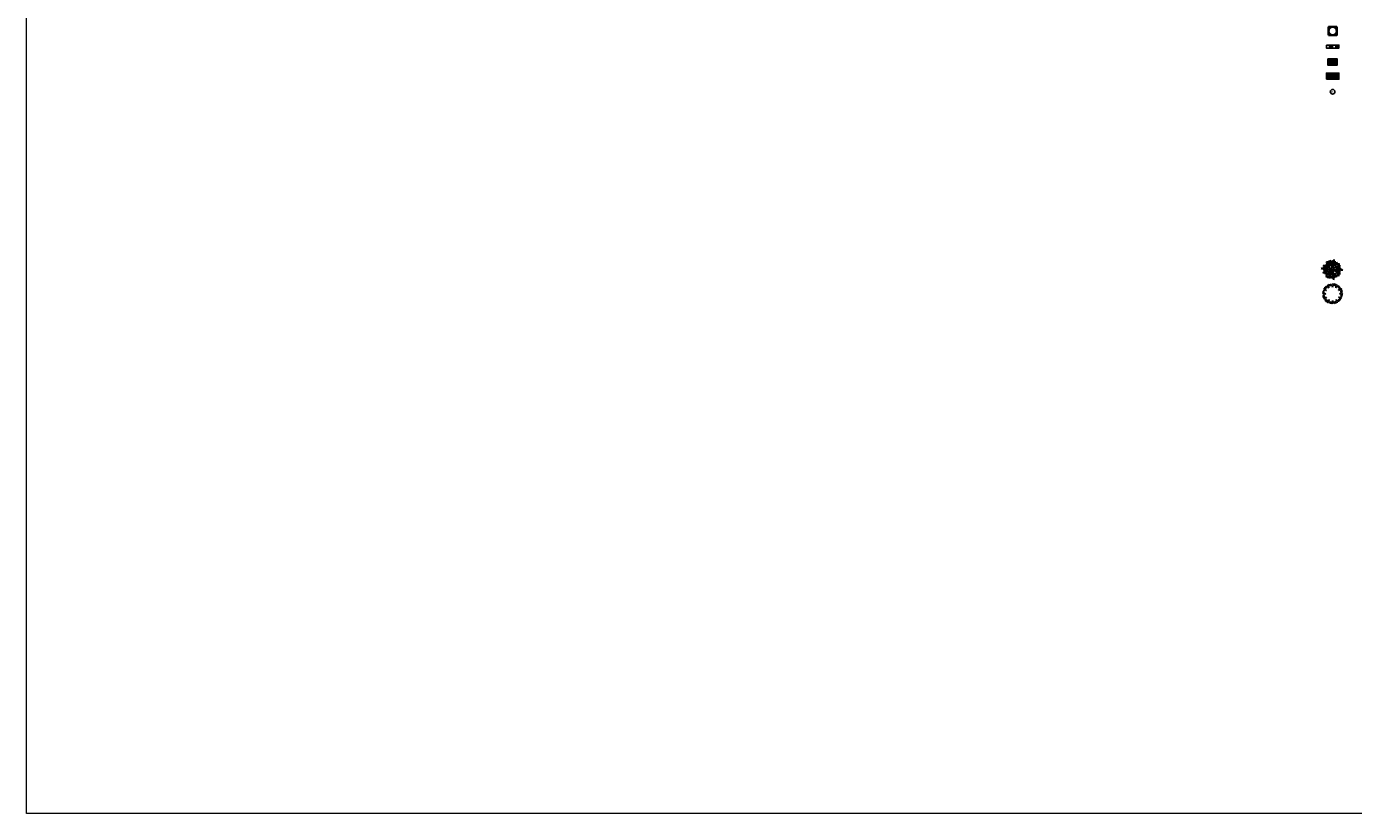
# Model space of a CAD drawing. Header units: metres. Extents: x 196651 to 397723, y 354703 to 710691.
# Tile 275 of 322: x 198810 to 198938, y 355439 to 355515. Entities that reach past the tile are written whole.
import ezdxf
from ezdxf.enums import TextEntityAlignment as Align

# ---------------------------------------------------------------- set-up
doc = ezdxf.new("R2010")
doc.units = ezdxf.units.M
doc.header["$MEASUREMENT"] = 0
doc.layers.add('$0$X-XX-HULPLIJNEN', color=4, linetype='Continuous', lineweight=18, plot=False)
doc.layers.add('N-WE-GR-BOOM', color=96, linetype='Continuous')
for name, color, linetype, lineweight in [('N-WE-GR-BOOM-S', 96, 'Continuous', 25), ('N-WE-IE-MEUBILAIR-S', 7, 'Continuous', 25), ('N-WE-RI-PUT_OPHOOGTEBRENGEN-G', 7, 'Continuous', 35), ('N-WE-VH-VERKEERSTEGEL-GELEIDETEGEL-S', 5, 'Continuous', 25), ('N-WE-VH-VERKEERSTEGEL-NOPPENTEGEL-S', 5, 'Continuous', 25), ('N-WE-VH-VERKEERSTEGEL-TEGEL ZWART-WIT-S', 7, 'Continuous', 25)]:
    doc.layers.add(name, color=color, linetype=linetype, lineweight=lineweight)
doc.styles.add('ATT', font='romans.shx')
doc.styles.add('NLCS-ISO', font='NLCS-ISO.ttf')

# ---------------------------------------------------------------- blocks, each defined once
blk = doc.blocks.new('OP HOOGTE BRENGEN PUT')
at = {"layer": 'N-WE-RI-PUT_OPHOOGTEBRENGEN-G', "flags": 128}
blk.add_lwpolyline([(-0.4, -0.4), (-0.4, 0.4), (0.4, 0.4), (0.4, -0.4)], close=True, dxfattribs=at)
at = {"layer": 'N-WE-RI-PUT_OPHOOGTEBRENGEN-G'}
blk.add_circle((0, 0), 0.4, dxfattribs=at)
blk = doc.blocks.new('12PPLT06')
at = {"color": 0, "linetype": 'ByBlock'}
for centre, radius, start, end in [((-0.475, -0.037), 0.063, 44.25765, 108.59266), ((-0.45, 0.067), 0.063, 224.25765, 288.59266), ((-0.456, 0.025), 0.08, 30.94824, 110.57839), ((-0.415, 0.141), 0.08, 210.94824, 290.57839), ((-0.403, 0.088), 0.0847, 69.72014, 135.64891), ((-0.434, 0.226), 0.0847, 249.72014, 315.64891), ((-0.381, 0.255), 0.0369, 163.49335, 274.46973), ((-0.414, 0.229), 0.0369, 343.49335, 94.46973), ((-0.368, -0.065), 0.0699, 60.50948, 129.29199), ((-0.379, 0.248), 0.0818, 3.31893, 83.19036), ((-0.288, 0.334), 0.0818, 183.31893, 263.19036), ((-0.353, 0.134), 0.0631, 22.57231, 98.33354), ((-0.304, 0.22), 0.0631, 202.57231, 278.33354), ((-0.298, 0.299), 0.0582, 25.45365, 116.6852), ((-0.272, 0.376), 0.0582, 205.45365, 296.6852), ((-0.192, 0.414), 0.0451, 146.81507, 244.01934), ((-0.25, 0.399), 0.0451, 326.81507, 64.01934), ((-0.162, 0.334), 0.0557, 168.8066, 257.6391), ((-0.228, 0.29), 0.0557, 348.8066, 77.6391), ((-0.086, 0.428), 0.0835, 149.47372, 231.75859), ((-0.21, 0.405), 0.0835, 329.47372, 51.75858), ((-0.123, 0.388), 0.0817, 12.30596, 79.6849), ((-0.029, 0.486), 0.0817, 192.30596, 259.6849), ((0.041, 0.368), 0.0664, 145.52479, 220.83273), ((-0.064, 0.362), 0.0664, 325.52479, 40.83273), ((0.05, 0.45), 0.0524, 125.40933, 202.71009), ((-0.029, 0.473), 0.0524, 305.40933, 22.71009), ((0.177, 0.407), 0.114, 133.81169, 194.30773), ((-0.012, 0.461), 0.114, 313.81169, 14.30773), ((0.257, 0.429), 0.114, 163.46423, 212.79056), ((0.204, 0.305), 0.0573, 103.89139, 198.90395), ((0.052, 0.4), 0.114, 343.46423, 32.79056), ((0.136, 0.342), 0.0573, 283.89139, 18.90395), ((0.197, 0.428), 0.0672, 284.10036, 348.46502), ((0.279, 0.349), 0.0672, 104.10036, 168.46502), ((0.223, 0.413), 0.118, 280.3005, 340.44765), ((0.355, 0.258), 0.118, 100.30051, 160.44765), ((0.283, 0.231), 0.0663, 266.02822, 341.36976), ((0.341, 0.144), 0.0663, 86.02822, 161.36976), ((0.38, 0.27), 0.064, 122.58173, 207.17999), ((0.289, 0.295), 0.064, 302.58173, 27.17999), ((0.366, -0.046), 0.065, 58.87476, 131.21352), ((0.357, 0.058), 0.065, 238.87476, 311.21352), ((0.43, 0.073), 0.0919, 64.73526, 140.57811), ((0.398, 0.214), 0.0919, 244.73526, 320.57812), ((0.413, 0.191), 0.0446, 59.98145, 155.66759), ((0.395, 0.248), 0.0446, 239.98145, 335.66759), ((0.397, 0.111), 0.0659, 270.25287, 353.52208), ((0.463, 0.038), 0.0659, 90.25287, 173.52208), ((-0.386, -0.131), 0.0923, 100.87616, 165.44791), ((-0.492, -0.017), 0.0923, 280.87616, 345.44791), ((-0.411, -0.196), 0.0728, 54.97446, 151.37922), ((-0.433, -0.102), 0.0728, 234.97446, 331.37923), ((-0.399, -0.266), 0.0584, 71.81925, 140.08176), ((-0.425, -0.173), 0.0584, 251.81925, 320.08176), ((-0.378, 0.05), 0.0699, 240.50949, 309.29199), ((-0.301, -0.3), 0.065, 113.47529, 203.45596), ((-0.386, -0.266), 0.065, 293.47529, 23.45596), ((-0.296, -0.233), 0.0625, 87.17243, 157.23647), ((-0.351, -0.146), 0.0625, 267.17243, 337.23647), ((-0.25, -0.387), 0.0888, 91.63276, 172.02679), ((-0.34, -0.286), 0.0888, 271.63276, 352.02679), ((-0.231, -0.408), 0.041, 76.54191, 193.47743), ((-0.261, -0.378), 0.041, 256.54191, 13.47743), ((-0.121, -0.348), 0.0799, 122.88731, 186.72533), ((-0.244, -0.29), 0.0799, 302.88731, 6.72533), ((-0.098, -0.398), 0.0759, 159.11699, 230.36062), ((-0.218, -0.429), 0.0759, 339.11699, 50.36062), ((-0.02, -0.454), 0.0906, 122.11699, 201.72753), ((-0.152, -0.411), 0.0906, 302.11699, 21.72753), ((0.021, -0.467), 0.0521, 129.7475, 206.0709), ((-0.059, -0.45), 0.0521, 309.7475, 26.0709), ((0.053, -0.36), 0.0628, 148.78766, 221.59771), ((-0.048, -0.37), 0.0628, 328.78766, 41.59771), ((0.112, -0.398), 0.0705, 185.31956, 260.41897), ((0.03, -0.474), 0.0705, 5.31956, 80.41897), ((0.247, -0.395), 0.123, 165.20711, 218.32175), ((0.031, -0.44), 0.123, 345.20711, 38.32175), ((0.222, -0.289), 0.0586, 173.64998, 254.65145), ((0.148, -0.339), 0.0586, 353.64998, 74.65145), ((0.256, -0.394), 0.0536, 156.77542, 231.28797), ((0.173, -0.415), 0.0536, 336.77542, 51.28797), ((0.258, -0.405), 0.0806, 38.69621, 106.24155), ((0.298, -0.277), 0.0806, 218.69621, 286.24154), ((0.296, -0.226), 0.0644, 28.80717, 103.91988), ((0.337, -0.133), 0.0644, 208.80716, 283.91988), ((0.392, -0.236), 0.0968, 186.54869, 256.89113), ((0.274, -0.341), 0.0968, 6.54869, 76.89113), ((0.425, -0.213), 0.0753, 71.37117, 141.75354), ((0.39, -0.095), 0.0753, 251.37117, 321.75354), ((0.41, -0.22), 0.0422, 179.25572, 267.62866), ((0.366, -0.262), 0.0422, 359.25572, 87.62866), ((0.407, -0.143), 0.0814, 29.1952, 106.7189), ((0.455, -0.025), 0.0814, 209.1952, 286.7189), ((0.45, -0.045), 0.0446, 28.19814, 112.19179), ((0.473, 0.017), 0.0446, 208.19814, 292.19179)]:
    blk.add_arc(centre, radius, start, end, dxfattribs=at)
at = {"color": 0, "linetype": 'ByBlock', "style": 'ATT'}
for tag, p, flags in [('ITEM', (-0.911, -3.046), 3), ('ROOM_NUMBER', (-0.911, -4.379), 1)]:
    blk.add_attdef(tag, p, '', height=1, dxfattribs=dict(at, flags=flags))
blk = doc.blocks.new('BA041')
for p, q in [((-2599, 229), (-2769, 313)), ((-2227, 229), (-2599, 229)), ((-2303, 1041), (-2134, 855)), ((-2134, 1041), (-2303, 1041)), ((-2108, 271), (-2227, 229)), ((-1744, 821), (-2134, 1041)), ((-2134, 855), (-1863, 770)), ((-1634, 152), (-2117, -152)), ((-2117, -152), (-2091, 17)), ((-2108, 720), (-2057, 474)), ((-1956, 643), (-2108, 720)), ((-2108, 271), (-1973, 271)), ((-2091, 17), (-1990, 203)), ((-2057, 474), (-1659, 262)), ((-1973, 271), (-1990, 203)), ((-1659, 262), (-1990, 203)), ((-1473, 237), (-1956, 643)), ((-1863, 770), (-1744, 821)), ((-1744, 1295), (-1473, 754)), ((-1744, 821), (-1744, 1295)), ((-1744, 821), (-1659, 635)), ((-1659, 635), (-1575, 635)), ((-1575, 322), (-1659, 262)), ((-1659, 262), (-1634, 152)), ((-1617, 500), (-1575, 457)), ((-1473, 754), (-1592, 770)), ((-1592, 770), (-1575, 635)), ((-1465, 559), (-1575, 635)), ((-1575, 457), (-1278, 356)), ((-1575, 457), (-1575, 322)), ((-1473, 754), (-1473, 565)), ((-1473, 754), (-1185, 618)), ((-1211, 119), (-1473, 237)), ((-1118, 389), (-1465, 559)), ((-1422, 2057), (-1287, 1812)), ((-1329, 1532), (-1405, 1532)), ((-1355, 1363), (-1329, 1532)), ((-1321, 1058), (-1355, 1363)), ((-1109, 42), (-1355, -93)), ((-1312, 1575), (-1329, 1532)), ((-1228, 1041), (-1321, 1058)), ((-1287, 1812), (-1312, 1575)), ((-1312, 1575), (-1143, 1363)), ((-1278, 356), (-1109, 246)), ((-1143, 1363), (-1228, 1041)), ((-1109, 119), (-1211, 119)), ((-1185, 618), (-1118, 483)), ((-1126, 2040), (-1160, 2100)), ((-1135, 1050), (-1109, 957)), ((-948, 1897), (-1126, 2040)), ((-1118, 483), (-1118, 389)), ((-1109, 957), (-677, 627)), ((-1109, 246), (-1109, 42)), ((-1109, 42), (-601, 169)), ((-1075, 1600), (-923, 1499)), ((-948, 44), (-1016, -135)), ((-1012, 66), (-703, -42)), ((-948, 1897), (-779, 1846)), ((-948, 1897), (-897, 1770)), ((-923, 1499), (-754, 1067)), ((-897, 1770), (-737, 1473)), ((-897, 1770), (-500, 1609)), ((-779, 1846), (-618, 1897)), ((-754, 1067), (-762, 1016)), ((-737, 1473), (-389, 1431)), ((-677, 627), (-610, 457)), ((-610, 457), (-652, 423)), ((-618, 1897), (-618, 2337)), ((-618, 2337), (-474, 2176)), ((-618, 1897), (-500, 1609)), ((-601, 169), (-59, -42)), ((-364, 1651), (-528, 1677)), ((-389, 1524), (-500, 1609)), ((-254, 34), (-483, -313)), ((-474, 2176), (-313, 1744)), ((-466, 398), (-389, 169)), ((-457, 1304), (-212, 1041)), ((-237, 711), (-457, 1304)), ((-389, 1431), (-389, 1524)), ((-389, 169), (-308, 55)), ((-313, 1744), (-364, 1651)), ((-237, 711), (-305, 720)), ((-102, 635), (-237, 711)), ((-212, 1041), (-25, 694)), ((-127, 1600), (-186, 1702)), ((8, 2252), (-127, 1922)), ((-127, 1922), (8, 1702)), ((-93, 1151), (-127, 1600)), ((-25, 694), (-102, 635)), ((42, 1101), (-25, 906)), ((-25, 906), (-25, 694)), ((-25, 694), (135, 508)), ((-14, 2197), (127, 1981)), ((8, 1702), (68, 1736)), ((119, 957), (42, 1101)), ((68, 1736), (93, 1880)), ((93, 1880), (127, 1897)), ((119, 415), (474, 322)), ((119, 313), (119, 415)), ((559, 0), (119, 313)), ((237, 2379), (127, 1981)), ((127, 1981), (127, 1897)), ((127, 1897), (352, 1897)), ((135, 508), (135, 957)), ((389, 1964), (161, 1549)), ((161, 1549), (186, 1372)), ((186, 1372), (322, 1507)), ((186, 1372), (474, 1219)), ((186, 1372), (288, 1118)), ((330, 2532), (237, 2379)), ((288, 1118), (745, 1016)), ((330, 2532), (389, 2328)), ((389, 2328), (389, 1964)), ((567, 2100), (389, 1964)), ((474, 1219), (864, 1219)), ((474, 322), (559, 119)), ((635, 542), (491, 500)), ((491, 500), (508, 474)), ((627, 872), (525, 610)), ((525, 610), (525, 509)), ((559, 119), (559, 0)), ((770, 1058), (627, 872)), ((686, 1744), (635, 1490)), ((635, 1490), (864, 1219)), ((745, 796), (635, 542)), ((754, 1854), (686, 1744)), ((745, 1016), (745, 796)), ((762, 1786), (754, 1854)), ((957, 1295), (762, 1786)), ((1101, 508), (762, 144)), ((762, 144), (762, -51)), ((762, 59), (889, 59)), ((770, 1219), (770, 1058)), ((965, 516), (838, 500)), ((864, 1219), (957, 1177)), ((957, 1854), (874, 1505)), ((1101, 195), (889, 59)), ((889, 59), (1075, -135)), ((1109, 1592), (957, 1854)), ((957, 1295), (1067, 1405)), ((957, 1177), (957, 1295)), ((1151, 703), (965, 516)), ((1067, 1405), (1109, 1592)), ((1101, 652), (1101, 195)), ((1202, 923), (1151, 703)), ((1355, 1270), (1304, 965)), ((1304, 965), (1338, 906)), ((1490, 906), (1321, 584)), ((1321, 584), (1329, 500)), ((1321, 42), (1397, 68)), ((1346, -178), (1321, 42)), ((1329, 500), (1405, 474)), ((1338, 906), (1490, 906)), ((1786, 246), (1346, 195)), ((1490, 1566), (1355, 1270)), ((1499, 1651), (1490, 1566)), ((1490, 1566), (1558, 1380)), ((1558, 982), (1490, 906)), ((1558, 1380), (1558, 982)), ((1778, 1151), (1558, 982)), ((1719, 93), (1803, 76)), ((1913, 466), (1786, 246)), ((1803, 76), (1990, -34)), ((-2286, -652), (-2320, -728)), ((-2074, -500), (-2286, -652)), ((-2057, -398), (-2074, -500)), ((-2074, -500), (-1880, -474)), ((-1888, -102), (-2057, -398)), ((-1651, -254), (-2057, -398)), ((-1575, -102), (-1888, -102)), ((-1880, -474), (-1812, -542)), ((-1651, -254), (-1812, -516)), ((-1812, -516), (-1812, -940)), ((-1736, -914), (-1812, -940)), ((-1812, -940), (-1803, -1016)), ((-1516, -500), (-1736, -914)), ((-1490, -305), (-1708, -347)), ((-1609, -254), (-1651, -254)), ((-1609, -254), (-1524, -135)), ((-1609, -254), (-1591, -324)), ((-1524, -135), (-1575, -102)), ((-1380, -1558), (-1541, -1753)), ((-1490, -305), (-1516, -500)), ((-1431, -1262), (-1499, -1270)), ((-1355, -93), (-1490, -305)), ((-1016, -135), (-1490, -305)), ((-1355, -804), (-1431, -974)), ((-1431, -974), (-1431, -1262)), ((-1431, -1262), (-1380, -1558)), ((-1236, -1092), (-1416, -1349)), ((-1245, -847), (-1355, -804)), ((-1135, -1685), (-1295, -1846)), ((-1245, -847), (-1270, -957)), ((-1270, -957), (-1236, -948)), ((-1151, -643), (-1245, -847)), ((-1236, -948), (-1236, -1092)), ((-1177, -1355), (-1126, -1067)), ((-1033, -1270), (-1177, -1355)), ((-931, -440), (-1151, -643)), ((-821, -1583), (-1135, -1685)), ((-1126, -1067), (-855, -787)), ((-779, -770), (-1033, -1270)), ((-779, -347), (-931, -440)), ((-855, -787), (-779, -770)), ((-762, -1651), (-821, -1583)), ((-728, -432), (-779, -347)), ((-779, -770), (-728, -787)), ((-432, -1583), (-737, -2117)), ((-737, -2117), (-737, -1609)), ((-728, -787), (-627, -627)), ((-728, -787), (-728, -1135)), ((-728, -1135), (-643, -1473)), ((-703, -42), (-59, -42)), ((-305, -593), (-686, -1338)), ((-643, -1473), (-449, -1431)), ((-627, -627), (-559, -762)), ((-559, -762), (-559, -957)), ((-559, -957), (-474, -931)), ((-559, -957), (-533, -1067)), ((-483, -313), (-483, -423)), ((-483, -423), (-389, -389)), ((-449, -1431), (-432, -1583)), ((-389, -389), (-161, -229)), ((-43, -407), (-305, -593)), ((-152, -1592), (-246, -1778)), ((-246, -1778), (-119, -1998)), ((-102, -652), (-186, -711)), ((-169, -1211), (-102, -652)), ((-102, -1346), (-169, -1211)), ((-161, -229), (-25, -195)), ((-161, -229), (135, -677)), ((-59, -1507), (-152, -1592)), ((8, -1786), (-119, -1998)), ((-119, -1998), (-119, -2074)), ((-102, -448), (-102, -652)), ((-102, -652), (17, -923)), ((17, -1126), (-102, -1346)), ((-59, -42), (0, 0)), ((8, -1719), (-59, -1507)), ((-25, -195), (195, -432)), ((229, -1719), (8, -1719)), ((8, -1719), (8, -1786)), ((195, -2421), (8, -1786)), ((17, -923), (17, -1126)), ((152, -1160), (76, -1372)), ((76, -1372), (229, -1719)), ((93, -1185), (381, -1075)), ((195, -669), (135, -677)), ((135, -677), (186, -804)), ((161, -1075), (152, -1160)), ((246, -957), (161, -1075)), ((195, -432), (195, -669)), ((246, -2252), (195, -2421)), ((229, -1719), (246, -1786)), ((618, -914), (246, -957)), ((246, -1786), (246, -2252)), ((483, -1939), (246, -1786)), ((381, -34), (347, -51)), ((347, -51), (347, -119)), ((347, -119), (584, -330)), ((610, -135), (381, -34)), ((381, -1075), (897, -1075)), ((796, -1075), (516, -1363)), ((516, -1363), (643, -1744)), ((559, 0), (610, -135)), ((584, -330), (923, -415)), ((610, -135), (737, -313)), ((728, -931), (618, -914)), ((643, -1744), (737, -1422)), ((686, -1075), (728, -931)), ((737, -313), (754, -373)), ((737, -1422), (864, -1211)), ((762, -51), (1075, -432)), ((796, -1323), (830, -1659)), ((830, -1659), (878, -1700)), ((999, -1499), (847, -1753)), ((897, -1075), (864, -1211)), ((864, -1211), (965, -1211)), ((923, -415), (1016, -500)), ((965, -1211), (999, -1499)), ((1016, -500), (1041, -491)), ((1075, -432), (1041, -491)), ((1041, -491), (1143, -711)), ((1075, -135), (1075, -432)), ((1143, -711), (1143, -821)), ((1295, -830), (1236, -889)), ((1236, -889), (1329, -1405)), ((1287, -508), (1329, -398)), ((1448, -847), (1287, -508)), ((1448, -847), (1295, -830)), ((1329, -398), (1346, -406)), ((1329, -1405), (1414, -1482)), ((1736, -618), (1346, -178)), ((1397, -1414), (1414, -1482)), ((1414, -1482), (1405, -1549)), ((1482, -1304), (1414, -1482)), ((1448, -847), (1524, -940)), ((1524, -940), (1482, -991)), ((1482, -991), (1482, -1304)), ((1524, -940), (1702, -1058)), ((1990, -34), (2294, -85)), ((2294, -85), (2464, -42))]:
    blk.add_line(p, q)
blk.add_circle((0, 0), 125)
for centre, radius, start, end in [((-2455, -119), 525, 48.28924, 125.96052), ((-1101, 1803), 415, 141.70984, 221.63354), ((-1109, 1524), 576, 39.05314, 95.04245), ((-627, 897), 483, 172.99873, 266.93351), ((-483, 1541), 601, 174.28941, 241.9755), ((-500, -110), 500, 349.87533, 86.18592), ((203, 1482), 449, 150.52411, 228.09406), ((-59, 2015), 635, 306.8699, 7.69605), ((1524, 279), 720, 116.56505, 162.20401), ((1524, 279), 720, 107.79599, 116.56505), ((1964, -339), 813, 93.61388, 139.20536), ((991, -559), 745, 355.45196, 57.0306), ((991, 1135), 779, 302.13725, 1.23198), ((2074, -406), 542, 43.06941, 119.31001), ((-2354, 93), 830, 267.66269, 311.63354), ((-1041, -1558), 542, 147.80427, 208.12373), ((-1194, -1236), 610, 260.53768, 316.14576), ((-1727, 68), 1118, 294.0503, 333.43495), ((-1194, -1236), 610, 316.14576, 336.69511), ((-686, -576), 516, 287.24146, 344.82709), ((-322, -1913), 804, 358.19126, 56.47553), ((1482, -237), 686, 192.83561, 249.36245), ((923, -1067), 787, 356.38612, 57.33909)]:
    blk.add_arc(centre, radius, start, end)
blk = doc.blocks.new('SVH-VERKEERSTEGEL_300X300_WITTE TEGEL_DYN')
at = {"flags": 128}
blk.add_lwpolyline([(0, 0.3), (0, 0), (0.3, 0), (0.3, 0.3)], close=True, dxfattribs=at)
blk = doc.blocks.new('SVH-VERKEERSTEGEL_300X300_ZWART TEGEL_DYN')
h = blk.add_hatch(color=256)
h.dxf.hatch_style = 1
h.paths.add_polyline_path([(0, 0.3), (0, 0), (0.3, 0), (0.3, 0.3)])
at = {"flags": 128}
blk.add_lwpolyline([(0, 0.3), (0, 0), (0.3, 0), (0.3, 0.3)], close=True, dxfattribs=at)
blk = doc.blocks.new('*U1744')
for name, p in [('SVH-VERKEERSTEGEL_300X300_WITTE TEGEL_DYN', (0, 0)), ('SVH-VERKEERSTEGEL_300X300_ZWART TEGEL_DYN', (0.3, 0)), ('SVH-VERKEERSTEGEL_300X300_WITTE TEGEL_DYN', (0.6, 0)), ('SVH-VERKEERSTEGEL_300X300_ZWART TEGEL_DYN', (0.9, 0))]:
    blk.add_blockref(name, p)
blk = doc.blocks.new('*U172')
at = {"flags": 128}
for points in [[(0, 0.3), (0, 0.6), (0.3, 0.6), (0.3, 0.3)], [(0, 0), (0, 0.3), (0.3, 0.3), (0.3, 0)], [(0.3, 0.3), (0.3, 0.6), (0.6, 0.6), (0.6, 0.3)], [(0.3, 0), (0.3, 0.3), (0.6, 0.3), (0.6, 0)], [(0.6, 0.3), (0.6, 0.6), (0.9, 0.6), (0.9, 0.3)], [(0.6, 0), (0.6, 0.3), (0.9, 0.3), (0.9, 0)]]:
    blk.add_lwpolyline(points, close=True, dxfattribs=at)
for points in [[(0.0045, 0.5955, -0.41421356), (0.007, 0.598), (0.1475, 0.598)], [(0.1475, 0.593), (0.007, 0.593, -0.41421356), (0.0045, 0.5955), (0.0045, 0.5955)], [(0.0045, 0.547, -0.41421356), (0.007, 0.5495), (0.1475, 0.5495)], [(0.1475, 0.5445), (0.007, 0.5445, -0.41421356), (0.0045, 0.547), (0.0045, 0.547)], [(0.0045, 0.4985, -0.41421356), (0.007, 0.501), (0.1475, 0.501)], [(0.1475, 0.496), (0.007, 0.496, -0.41421356), (0.0045, 0.4985), (0.0045, 0.4985)], [(0.0045, 0.45, -0.41421356), (0.007, 0.4525), (0.1475, 0.4525)], [(0.1475, 0.4475), (0.007, 0.4475, -0.41421356), (0.0045, 0.45), (0.0045, 0.45)], [(0.0045, 0.4015, -0.41421356), (0.007, 0.404), (0.1475, 0.404)], [(0.1475, 0.399), (0.007, 0.399, -0.41421356), (0.0045, 0.4015), (0.0045, 0.4015)], [(0.0045, 0.353, -0.41421356), (0.007, 0.3555), (0.1475, 0.3555)], [(0.1475, 0.3505), (0.007, 0.3505, -0.41421356), (0.0045, 0.353), (0.0045, 0.353)], [(0.0045, 0.3045, -0.41421356), (0.007, 0.307), (0.1475, 0.307)], [(0.1475, 0.302), (0.007, 0.302, -0.41421356), (0.0045, 0.3045), (0.0045, 0.3045)], [(0.0045, 0.2955, -0.41421356), (0.007, 0.298), (0.1475, 0.298)], [(0.1475, 0.293), (0.007, 0.293, -0.41421356), (0.0045, 0.2955), (0.0045, 0.2955)], [(0.0045, 0.247, -0.41421356), (0.007, 0.2495), (0.1475, 0.2495)], [(0.1475, 0.2445), (0.007, 0.2445, -0.41421356), (0.0045, 0.247), (0.0045, 0.247)], [(0.0045, 0.1985, -0.41421356), (0.007, 0.201), (0.1475, 0.201)], [(0.1475, 0.196), (0.007, 0.196, -0.41421356), (0.0045, 0.1985), (0.0045, 0.1985)], [(0.0045, 0.15, -0.41421356), (0.007, 0.1525), (0.1475, 0.1525)], [(0.1475, 0.1475), (0.007, 0.1475, -0.41421356), (0.0045, 0.15), (0.0045, 0.15)], [(0.0045, 0.1015, -0.41421356), (0.007, 0.104), (0.1475, 0.104)], [(0.1475, 0.099), (0.007, 0.099, -0.41421356), (0.0045, 0.1015), (0.0045, 0.1015)], [(0.0045, 0.053, -0.41421356), (0.007, 0.0555), (0.1475, 0.0555)], [(0.1475, 0.0505), (0.007, 0.0505, -0.41421356), (0.0045, 0.053), (0.0045, 0.053)], [(0.0045, 0.0045, -0.41421356), (0.007, 0.007), (0.1475, 0.007)], [(0.1475, 0.002), (0.007, 0.002, -0.41421356), (0.0045, 0.0045), (0.0045, 0.0045)], [(0.1475, 0.598), (0.293, 0.598, -0.41421356), (0.2955, 0.5955), (0.2955, 0.5955, -0.41421356), (0.293, 0.593), (0.1475, 0.593)], [(0.1475, 0.5495), (0.293, 0.5495, -0.41421356), (0.2955, 0.547), (0.2955, 0.547, -0.41421356), (0.293, 0.5445), (0.1475, 0.5445)], [(0.1475, 0.501), (0.293, 0.501, -0.41421356), (0.2955, 0.4985), (0.2955, 0.4985, -0.41421356), (0.293, 0.496), (0.1475, 0.496)], [(0.1475, 0.4525), (0.293, 0.4525, -0.41421356), (0.2955, 0.45), (0.2955, 0.45, -0.41421356), (0.293, 0.4475), (0.1475, 0.4475)], [(0.1475, 0.404), (0.293, 0.404, -0.41421356), (0.2955, 0.4015), (0.2955, 0.4015, -0.41421356), (0.293, 0.399), (0.1475, 0.399)], [(0.1475, 0.3555), (0.293, 0.3555, -0.41421356), (0.2955, 0.353), (0.2955, 0.353, -0.41421356), (0.293, 0.3505), (0.1475, 0.3505)], [(0.1475, 0.307), (0.293, 0.307, -0.41421356), (0.2955, 0.3045), (0.2955, 0.3045, -0.41421356), (0.293, 0.302), (0.1475, 0.302)], [(0.1475, 0.298), (0.293, 0.298, -0.41421356), (0.2955, 0.2955), (0.2955, 0.2955, -0.41421356), (0.293, 0.293), (0.1475, 0.293)], [(0.1475, 0.2495), (0.293, 0.2495, -0.41421356), (0.2955, 0.247), (0.2955, 0.247, -0.41421356), (0.293, 0.2445), (0.1475, 0.2445)], [(0.1475, 0.201), (0.293, 0.201, -0.41421356), (0.2955, 0.1985), (0.2955, 0.1985, -0.41421356), (0.293, 0.196), (0.1475, 0.196)], [(0.1475, 0.1525), (0.293, 0.1525, -0.41421356), (0.2955, 0.15), (0.2955, 0.15, -0.41421356), (0.293, 0.1475), (0.1475, 0.1475)], [(0.1475, 0.104), (0.293, 0.104, -0.41421356), (0.2955, 0.1015), (0.2955, 0.1015, -0.41421356), (0.293, 0.099), (0.1475, 0.099)], [(0.1475, 0.0555), (0.293, 0.0555, -0.41421356), (0.2955, 0.053), (0.2955, 0.053, -0.41421356), (0.293, 0.0505), (0.1475, 0.0505)], [(0.1475, 0.007), (0.293, 0.007, -0.41421356), (0.2955, 0.0045), (0.2955, 0.0045, -0.41421356), (0.293, 0.002), (0.1475, 0.002)], [(0.3045, 0.5955, -0.41421356), (0.307, 0.598), (0.4475, 0.598)], [(0.4475, 0.593), (0.307, 0.593, -0.41421356), (0.3045, 0.5955), (0.3045, 0.5955)], [(0.3045, 0.547, -0.41421356), (0.307, 0.5495), (0.4475, 0.5495)], [(0.4475, 0.5445), (0.307, 0.5445, -0.41421356), (0.3045, 0.547), (0.3045, 0.547)], [(0.3045, 0.4985, -0.41421356), (0.307, 0.501), (0.4475, 0.501)], [(0.4475, 0.496), (0.307, 0.496, -0.41421356), (0.3045, 0.4985), (0.3045, 0.4985)], [(0.3045, 0.45, -0.41421356), (0.307, 0.4525), (0.4475, 0.4525)], [(0.4475, 0.4475), (0.307, 0.4475, -0.41421356), (0.3045, 0.45), (0.3045, 0.45)], [(0.3045, 0.4015, -0.41421356), (0.307, 0.404), (0.4475, 0.404)], [(0.4475, 0.399), (0.307, 0.399, -0.41421356), (0.3045, 0.4015), (0.3045, 0.4015)], [(0.3045, 0.353, -0.41421356), (0.307, 0.3555), (0.4475, 0.3555)], [(0.4475, 0.3505), (0.307, 0.3505, -0.41421356), (0.3045, 0.353), (0.3045, 0.353)], [(0.3045, 0.3045, -0.41421356), (0.307, 0.307), (0.4475, 0.307)], [(0.4475, 0.302), (0.307, 0.302, -0.41421356), (0.3045, 0.3045), (0.3045, 0.3045)], [(0.3045, 0.2955, -0.41421356), (0.307, 0.298), (0.4475, 0.298)], [(0.4475, 0.293), (0.307, 0.293, -0.41421356), (0.3045, 0.2955), (0.3045, 0.2955)], [(0.3045, 0.247, -0.41421356), (0.307, 0.2495), (0.4475, 0.2495)], [(0.4475, 0.2445), (0.307, 0.2445, -0.41421356), (0.3045, 0.247), (0.3045, 0.247)], [(0.3045, 0.1985, -0.41421356), (0.307, 0.201), (0.4475, 0.201)], [(0.4475, 0.196), (0.307, 0.196, -0.41421356), (0.3045, 0.1985), (0.3045, 0.1985)], [(0.3045, 0.15, -0.41421356), (0.307, 0.1525), (0.4475, 0.1525)], [(0.4475, 0.1475), (0.307, 0.1475, -0.41421356), (0.3045, 0.15), (0.3045, 0.15)], [(0.3045, 0.1015, -0.41421356), (0.307, 0.104), (0.4475, 0.104)], [(0.4475, 0.099), (0.307, 0.099, -0.41421356), (0.3045, 0.1015), (0.3045, 0.1015)], [(0.3045, 0.053, -0.41421356), (0.307, 0.0555), (0.4475, 0.0555)], [(0.4475, 0.0505), (0.307, 0.0505, -0.41421356), (0.3045, 0.053), (0.3045, 0.053)], [(0.3045, 0.0045, -0.41421356), (0.307, 0.007), (0.4475, 0.007)], [(0.4475, 0.002), (0.307, 0.002, -0.41421356), (0.3045, 0.0045), (0.3045, 0.0045)], [(0.4475, 0.598), (0.593, 0.598, -0.41421356), (0.5955, 0.5955), (0.5955, 0.5955, -0.41421356), (0.593, 0.593), (0.4475, 0.593)], [(0.4475, 0.5495), (0.593, 0.5495, -0.41421356), (0.5955, 0.547), (0.5955, 0.547, -0.41421356), (0.593, 0.5445), (0.4475, 0.5445)], [(0.4475, 0.501), (0.593, 0.501, -0.41421356), (0.5955, 0.4985), (0.5955, 0.4985, -0.41421356), (0.593, 0.496), (0.4475, 0.496)], [(0.4475, 0.4525), (0.593, 0.4525, -0.41421356), (0.5955, 0.45), (0.5955, 0.45, -0.41421356), (0.593, 0.4475), (0.4475, 0.4475)], [(0.4475, 0.404), (0.593, 0.404, -0.41421356), (0.5955, 0.4015), (0.5955, 0.4015, -0.41421356), (0.593, 0.399), (0.4475, 0.399)], [(0.4475, 0.3555), (0.593, 0.3555, -0.41421356), (0.5955, 0.353), (0.5955, 0.353, -0.41421356), (0.593, 0.3505), (0.4475, 0.3505)], [(0.4475, 0.307), (0.593, 0.307, -0.41421356), (0.5955, 0.3045), (0.5955, 0.3045, -0.41421356), (0.593, 0.302), (0.4475, 0.302)], [(0.4475, 0.298), (0.593, 0.298, -0.41421356), (0.5955, 0.2955), (0.5955, 0.2955, -0.41421356), (0.593, 0.293), (0.4475, 0.293)], [(0.4475, 0.2495), (0.593, 0.2495, -0.41421356), (0.5955, 0.247), (0.5955, 0.247, -0.41421356), (0.593, 0.2445), (0.4475, 0.2445)], [(0.4475, 0.201), (0.593, 0.201, -0.41421356), (0.5955, 0.1985), (0.5955, 0.1985, -0.41421356), (0.593, 0.196), (0.4475, 0.196)], [(0.4475, 0.1525), (0.593, 0.1525, -0.41421356), (0.5955, 0.15), (0.5955, 0.15, -0.41421356), (0.593, 0.1475), (0.4475, 0.1475)], [(0.4475, 0.104), (0.593, 0.104, -0.41421356), (0.5955, 0.1015), (0.5955, 0.1015, -0.41421356), (0.593, 0.099), (0.4475, 0.099)], [(0.4475, 0.0555), (0.593, 0.0555, -0.41421356), (0.5955, 0.053), (0.5955, 0.053, -0.41421356), (0.593, 0.0505), (0.4475, 0.0505)], [(0.4475, 0.007), (0.593, 0.007, -0.41421356), (0.5955, 0.0045), (0.5955, 0.0045, -0.41421356), (0.593, 0.002), (0.4475, 0.002)], [(0.6045, 0.5955, -0.41421356), (0.607, 0.598), (0.7475, 0.598)], [(0.7475, 0.593), (0.607, 0.593, -0.41421356), (0.6045, 0.5955), (0.6045, 0.5955)], [(0.6045, 0.547, -0.41421356), (0.607, 0.5495), (0.7475, 0.5495)], [(0.7475, 0.5445), (0.607, 0.5445, -0.41421356), (0.6045, 0.547), (0.6045, 0.547)], [(0.6045, 0.4985, -0.41421356), (0.607, 0.501), (0.7475, 0.501)], [(0.7475, 0.496), (0.607, 0.496, -0.41421356), (0.6045, 0.4985), (0.6045, 0.4985)], [(0.6045, 0.45, -0.41421356), (0.607, 0.4525), (0.7475, 0.4525)], [(0.7475, 0.4475), (0.607, 0.4475, -0.41421356), (0.6045, 0.45), (0.6045, 0.45)], [(0.6045, 0.4015, -0.41421356), (0.607, 0.404), (0.7475, 0.404)], [(0.7475, 0.399), (0.607, 0.399, -0.41421356), (0.6045, 0.4015), (0.6045, 0.4015)], [(0.6045, 0.353, -0.41421356), (0.607, 0.3555), (0.7475, 0.3555)], [(0.7475, 0.3505), (0.607, 0.3505, -0.41421356), (0.6045, 0.353), (0.6045, 0.353)], [(0.6045, 0.3045, -0.41421356), (0.607, 0.307), (0.7475, 0.307)], [(0.7475, 0.302), (0.607, 0.302, -0.41421356), (0.6045, 0.3045), (0.6045, 0.3045)], [(0.6045, 0.2955, -0.41421356), (0.607, 0.298), (0.7475, 0.298)], [(0.7475, 0.293), (0.607, 0.293, -0.41421356), (0.6045, 0.2955), (0.6045, 0.2955)], [(0.6045, 0.247, -0.41421356), (0.607, 0.2495), (0.7475, 0.2495)], [(0.7475, 0.2445), (0.607, 0.2445, -0.41421356), (0.6045, 0.247), (0.6045, 0.247)], [(0.6045, 0.1985, -0.41421356), (0.607, 0.201), (0.7475, 0.201)], [(0.7475, 0.196), (0.607, 0.196, -0.41421356), (0.6045, 0.1985), (0.6045, 0.1985)], [(0.6045, 0.15, -0.41421356), (0.607, 0.1525), (0.7475, 0.1525)], [(0.7475, 0.1475), (0.607, 0.1475, -0.41421356), (0.6045, 0.15), (0.6045, 0.15)], [(0.6045, 0.1015, -0.41421356), (0.607, 0.104), (0.7475, 0.104)], [(0.7475, 0.099), (0.607, 0.099, -0.41421356), (0.6045, 0.1015), (0.6045, 0.1015)], [(0.6045, 0.053, -0.41421356), (0.607, 0.0555), (0.7475, 0.0555)], [(0.7475, 0.0505), (0.607, 0.0505, -0.41421356), (0.6045, 0.053), (0.6045, 0.053)], [(0.6045, 0.0045, -0.41421356), (0.607, 0.007), (0.7475, 0.007)], [(0.7475, 0.002), (0.607, 0.002, -0.41421356), (0.6045, 0.0045), (0.6045, 0.0045)], [(0.7475, 0.598), (0.893, 0.598, -0.41421356), (0.8955, 0.5955), (0.8955, 0.5955, -0.41421356), (0.893, 0.593), (0.7475, 0.593)], [(0.7475, 0.5495), (0.893, 0.5495, -0.41421356), (0.8955, 0.547), (0.8955, 0.547, -0.41421356), (0.893, 0.5445), (0.7475, 0.5445)], [(0.7475, 0.501), (0.893, 0.501, -0.41421356), (0.8955, 0.4985), (0.8955, 0.4985, -0.41421356), (0.893, 0.496), (0.7475, 0.496)], [(0.7475, 0.4525), (0.893, 0.4525, -0.41421356), (0.8955, 0.45), (0.8955, 0.45, -0.41421356), (0.893, 0.4475), (0.7475, 0.4475)], [(0.7475, 0.404), (0.893, 0.404, -0.41421356), (0.8955, 0.4015), (0.8955, 0.4015, -0.41421356), (0.893, 0.399), (0.7475, 0.399)], [(0.7475, 0.3555), (0.893, 0.3555, -0.41421356), (0.8955, 0.353), (0.8955, 0.353, -0.41421356), (0.893, 0.3505), (0.7475, 0.3505)], [(0.7475, 0.307), (0.893, 0.307, -0.41421356), (0.8955, 0.3045), (0.8955, 0.3045, -0.41421356), (0.893, 0.302), (0.7475, 0.302)], [(0.7475, 0.298), (0.893, 0.298, -0.41421356), (0.8955, 0.2955), (0.8955, 0.2955, -0.41421356), (0.893, 0.293), (0.7475, 0.293)], [(0.7475, 0.2495), (0.893, 0.2495, -0.41421356), (0.8955, 0.247), (0.8955, 0.247, -0.41421356), (0.893, 0.2445), (0.7475, 0.2445)], [(0.7475, 0.201), (0.893, 0.201, -0.41421356), (0.8955, 0.1985), (0.8955, 0.1985, -0.41421356), (0.893, 0.196), (0.7475, 0.196)], [(0.7475, 0.1525), (0.893, 0.1525, -0.41421356), (0.8955, 0.15), (0.8955, 0.15, -0.41421356), (0.893, 0.1475), (0.7475, 0.1475)], [(0.7475, 0.104), (0.893, 0.104, -0.41421356), (0.8955, 0.1015), (0.8955, 0.1015, -0.41421356), (0.893, 0.099), (0.7475, 0.099)], [(0.7475, 0.0555), (0.893, 0.0555, -0.41421356), (0.8955, 0.053), (0.8955, 0.053, -0.41421356), (0.893, 0.0505), (0.7475, 0.0505)], [(0.7475, 0.007), (0.893, 0.007, -0.41421356), (0.8955, 0.0045), (0.8955, 0.0045, -0.41421356), (0.893, 0.002), (0.7475, 0.002)]]:
    blk.add_lwpolyline(points, format="xyb", dxfattribs=at)
blk = doc.blocks.new('*U2075')
for centre in [(0.025, 0.575), (0.025, 0.5125), (0.025, 0.45), (0.025, 0.3875), (0.025, 0.325), (0.025, 0.275), (0.025, 0.2125), (0.025, 0.15), (0.025, 0.0875), (0.025, 0.025), (0.0875, 0.575), (0.0875, 0.5125), (0.0875, 0.45), (0.0875, 0.3875), (0.0875, 0.325), (0.0875, 0.275), (0.0875, 0.2125), (0.0875, 0.15), (0.0875, 0.0875), (0.0875, 0.025), (0.15, 0.575), (0.15, 0.5125), (0.15, 0.45), (0.15, 0.3875), (0.15, 0.325), (0.15, 0.275), (0.15, 0.2125), (0.15, 0.15), (0.15, 0.0875), (0.15, 0.025), (0.2125, 0.575), (0.2125, 0.5125), (0.2125, 0.45), (0.2125, 0.3875), (0.2125, 0.325), (0.2125, 0.275), (0.2125, 0.2125), (0.2125, 0.15), (0.2125, 0.0875), (0.2125, 0.025), (0.275, 0.575), (0.275, 0.5125), (0.275, 0.45), (0.275, 0.3875), (0.275, 0.325), (0.275, 0.275), (0.275, 0.2125), (0.275, 0.15), (0.275, 0.0875), (0.275, 0.025), (0.325, 0.575), (0.325, 0.5125), (0.325, 0.45), (0.325, 0.3875), (0.325, 0.325), (0.325, 0.275), (0.325, 0.2125), (0.325, 0.15), (0.325, 0.0875), (0.325, 0.025), (0.3875, 0.575), (0.3875, 0.5125), (0.3875, 0.45), (0.3875, 0.3875), (0.3875, 0.325), (0.3875, 0.275), (0.3875, 0.2125), (0.3875, 0.15), (0.3875, 0.0875), (0.3875, 0.025), (0.45, 0.575), (0.45, 0.5125), (0.45, 0.45), (0.45, 0.3875), (0.45, 0.325), (0.45, 0.275), (0.45, 0.2125), (0.45, 0.15), (0.45, 0.0875), (0.45, 0.025), (0.5125, 0.575), (0.5125, 0.5125), (0.5125, 0.45), (0.5125, 0.3875), (0.5125, 0.325), (0.5125, 0.275), (0.5125, 0.2125), (0.5125, 0.15), (0.5125, 0.0875), (0.5125, 0.025), (0.575, 0.575), (0.575, 0.5125), (0.575, 0.45), (0.575, 0.3875), (0.575, 0.325), (0.575, 0.275), (0.575, 0.2125), (0.575, 0.15), (0.575, 0.0875), (0.575, 0.025), (0.625, 0.575), (0.625, 0.5125), (0.625, 0.45), (0.625, 0.3875), (0.625, 0.325), (0.625, 0.275), (0.625, 0.2125), (0.625, 0.15), (0.625, 0.0875), (0.625, 0.025), (0.6875, 0.575), (0.6875, 0.5125), (0.6875, 0.45), (0.6875, 0.3875), (0.6875, 0.325), (0.6875, 0.275), (0.6875, 0.2125), (0.6875, 0.15), (0.6875, 0.0875), (0.6875, 0.025), (0.75, 0.575), (0.75, 0.5125), (0.75, 0.45), (0.75, 0.3875), (0.75, 0.325), (0.75, 0.275), (0.75, 0.2125), (0.75, 0.15), (0.75, 0.0875), (0.75, 0.025), (0.8125, 0.575), (0.8125, 0.5125), (0.8125, 0.45), (0.8125, 0.3875), (0.8125, 0.325), (0.8125, 0.275), (0.8125, 0.2125), (0.8125, 0.15), (0.8125, 0.0875), (0.8125, 0.025), (0.875, 0.575), (0.875, 0.5125), (0.875, 0.45), (0.875, 0.3875), (0.875, 0.325), (0.875, 0.275), (0.875, 0.2125), (0.875, 0.15), (0.875, 0.0875), (0.875, 0.025), (0.925, 0.575), (0.925, 0.5125), (0.925, 0.45), (0.925, 0.3875), (0.925, 0.325), (0.925, 0.275), (0.925, 0.2125), (0.925, 0.15), (0.925, 0.0875), (0.925, 0.025), (0.9875, 0.575), (0.9875, 0.5125), (0.9875, 0.45), (0.9875, 0.3875), (0.9875, 0.325), (0.9875, 0.275), (0.9875, 0.2125), (0.9875, 0.15), (0.9875, 0.0875), (0.9875, 0.025), (1.05, 0.575), (1.05, 0.5125), (1.05, 0.45), (1.05, 0.3875), (1.05, 0.325), (1.05, 0.275), (1.05, 0.2125), (1.05, 0.15), (1.05, 0.0875), (1.05, 0.025), (1.1125, 0.575), (1.1125, 0.5125), (1.1125, 0.45), (1.1125, 0.3875), (1.1125, 0.325), (1.1125, 0.275), (1.1125, 0.2125), (1.1125, 0.15), (1.1125, 0.0875), (1.1125, 0.025), (1.175, 0.575), (1.175, 0.5125), (1.175, 0.45), (1.175, 0.3875), (1.175, 0.325), (1.175, 0.275), (1.175, 0.2125), (1.175, 0.15), (1.175, 0.0875), (1.175, 0.025)]:
    blk.add_circle(centre, 0.01)
for points in [[(0.3, 0.3), (0.3, 0.6), (0, 0.6), (0, 0.3)], [(0.3, 0), (0.3, 0.3), (0, 0.3), (0, 0)], [(0.6, 0.3), (0.6, 0.6), (0.3, 0.6), (0.3, 0.3)], [(0.6, 0), (0.6, 0.3), (0.3, 0.3), (0.3, 0)], [(0.9, 0.3), (0.9, 0.6), (0.6, 0.6), (0.6, 0.3)], [(0.9, 0), (0.9, 0.3), (0.6, 0.3), (0.6, 0)], [(1.2, 0.3), (1.2, 0.6), (0.9, 0.6), (0.9, 0.3)], [(1.2, 0), (1.2, 0.3), (0.9, 0.3), (0.9, 0)]]:
    blk.add_3dface(points)
blk = doc.blocks.new('SIE-MEUBILAIR_PAAL_VRI-SO')
blk.add_circle((0, 0), 0.75)
at = {"style": 'NLCS-ISO'}
blk.add_text('vri', height=0.75, dxfattribs=at).set_placement((-0.08, 0.07), align=Align.MIDDLE_CENTER)

msp = doc.modelspace()

# ---------------------------------------------------------------- linework, layer by layer
at = {"layer": '$0$X-XX-HULPLIJNEN'}
msp.add_lwpolyline([(198810.239, 355756.059), (199968.857, 355756.059), (199968.857, 355438.96), (198810.239, 355438.96)], close=True, dxfattribs=at)

# ---------------------------------------------------------------- block references
at = {"layer": 'N-WE-GR-BOOM', "xscale": 2, "yscale": 2, "zscale": 2}
msp.add_blockref('12PPLT06', (198936.198, 355489.116), dxfattribs=at)
at = {"layer": 'N-WE-GR-BOOM-S', "xscale": 0.0004, "yscale": 0.0004, "zscale": 0.001}
msp.add_blockref('BA041', (198936.198, 355491.42), dxfattribs=at)
at = {"layer": 'N-WE-IE-MEUBILAIR-S', "xscale": 0.3, "yscale": 0.3, "zscale": 0.3}
msp.add_blockref('SIE-MEUBILAIR_PAAL_VRI-SO', (198936.198, 355508.617), dxfattribs=at)
at = {"layer": 'N-WE-RI-PUT_OPHOOGTEBRENGEN-G'}
msp.add_blockref('OP HOOGTE BRENGEN PUT', (198936.198, 355514.468), dxfattribs=at)
at = {"layer": 'N-WE-VH-VERKEERSTEGEL-GELEIDETEGEL-S', "xscale": -1}
msp.add_blockref('*U172', (198936.645, 355511.175), dxfattribs=at)
at = {"layer": 'N-WE-VH-VERKEERSTEGEL-NOPPENTEGEL-S', "xscale": -1}
msp.add_blockref('*U2075', (198936.798, 355509.818), dxfattribs=at)
at = {"layer": 'N-WE-VH-VERKEERSTEGEL-TEGEL ZWART-WIT-S'}
msp.add_blockref('*U1744', (198935.598, 355512.818), dxfattribs=at)

doc.saveas('drawing.dxf')
